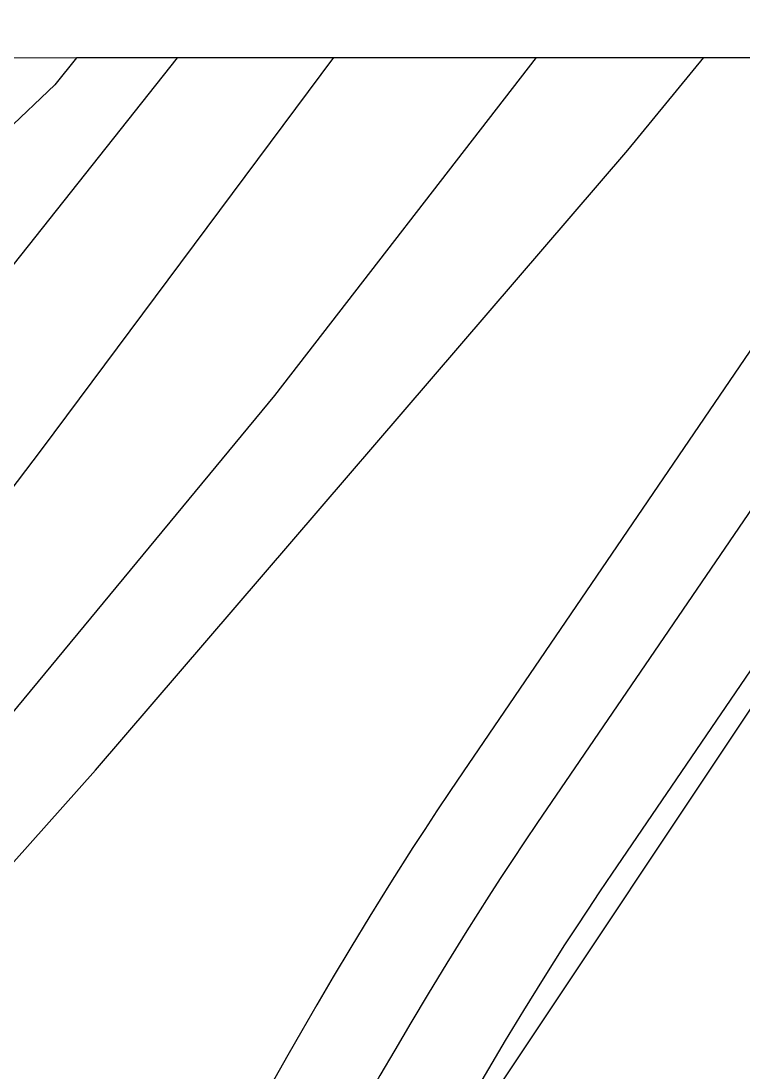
# Model space of a CAD drawing. Extents: x 3281947 to 3319794, y 715894 to 741249.
# Drawn here: x 3309479.9 to 3309600.1, y 739301.2 to 739475.9 of the extents above; entities that cross this region are included whole.
import ezdxf

# ---------------------------------------------------------------- set-up
doc = ezdxf.new("R2010")
doc.units = 0
for name, color, linetype in [('V-GRID-FRAM', 7, 'Continuous'), ('V-ROAD-CNTR', 7, 'Continuous'), ('V-SITE-VEGE', 7, 'Continuous'), ('V-TOPO-MAJR', 7, 'Continuous'), ('V-TOPO-MINR', 7, 'Continuous'), ('V-WETL-SWMP', 7, 'Continuous')]:
    doc.layers.add(name, color=color, linetype=linetype)

msp = doc.modelspace()

# ---------------------------------------------------------------- linework, layer by layer
at = {"layer": 'V-GRID-FRAM'}
msp.add_lwpolyline([(3286080.65, 739456.18), (3317564.57, 739474.49), (3317583.08, 721289.31), (3286083.3, 721270.98), (3286080.65, 739456.18)], dxfattribs=at)
at = {"layer": 'V-ROAD-CNTR'}
for points in [[(3309638.71, 739475.92), (3309597.89, 739416.07), (3309553.48, 739350.95), (3309551.28, 739347.68), (3309549.15, 739344.49), (3309547.11, 739341.38), (3309545.14, 739338.34), (3309541.42, 739332.48), (3309537.98, 739326.94), (3309534.81, 739321.72), (3309531.89, 739316.82), (3309529.18, 739312.2), (3309526.67, 739307.87), (3309524.33, 739303.78), (3309520.03, 739296.14), (3309516.32, 739289.43), (3309513.1, 739283.53), (3309507.55, 739273.24), (3309503.43, 739265.49), (3309491.22, 739242.35)], [(3309654.68, 739472.71), (3309610.29, 739407.62), (3309565.89, 739342.52), (3309563.73, 739339.32), (3309561.66, 739336.21), (3309559.67, 739333.19), (3309557.77, 739330.24), (3309554.12, 739324.51), (3309550.77, 739319.09), (3309547.66, 739313.99), (3309544.79, 739309.18), (3309542.14, 739304.65), (3309539.67, 739300.39), (3309537.38, 739296.38), (3309533.13, 739288.83), (3309529.46, 739282.2), (3309526.28, 739276.38), (3309520.78, 739266.16), (3309516.68, 739258.47), (3309504.49, 739235.35)], [(3309667.07, 739464.26), (3309622.68, 739399.17), (3309578.3, 739334.09), (3309576.19, 739330.96), (3309574.17, 739327.94), (3309572.24, 739325), (3309570.39, 739322.14), (3309566.83, 739316.53), (3309563.55, 739311.24), (3309560.52, 739306.25), (3309557.7, 739301.54), (3309555.1, 739297.1), (3309552.67, 739292.91), (3309550.42, 739288.98), (3309546.23, 739281.53), (3309542.61, 739274.98), (3309539.47, 739269.23), (3309534, 739259.07), (3309529.94, 739251.44), (3309517.76, 739228.35)]]:
    msp.add_lwpolyline(points, dxfattribs=at)
at = {"layer": 'V-SITE-VEGE'}
for p, q in [((3313380.97, 739472.06), (3309489.18, 739469.8)), ((3309489.18, 739469.8), (3309485.6, 739465.3)), ((3309485.6, 739465.3), (3309477.52, 739457.65))]:
    msp.add_line(p, q, dxfattribs=at)
at = {"layer": 'V-TOPO-MAJR'}
msp.add_lwpolyline([(3308715.1, 738612.03), (3309114.9, 738954.49), (3309128.63, 738966.74), (3309142.01, 738979.35), (3309154.87, 738992.49), (3309167.38, 739005.98), (3309373.45, 739237.45), (3309448.75, 739324.77), (3309522.15, 739413.6), (3309565.71, 739469.84)], dxfattribs=at)
at = {"layer": 'V-TOPO-MINR'}
for points in [[(3307324.17, 737554.38), (3308154.86, 738140.06), (3308187.9, 738163.54), (3308220.82, 738187.18), (3308253.57, 738211.06), (3308286.2, 738235.11), (3308286.27, 738235.16), (3308318.58, 738259.69), (3308350.54, 738284.65), (3308381.98, 738310.27), (3308413.07, 738336.33), (3309114.19, 738936.62), (3309132.82, 738953.24), (3309150.99, 738970.35), (3309168.44, 738988.18), (3309185.42, 739006.49), (3309492.34, 739351.25), (3309580.91, 739454.41), (3309593.55, 739469.86)], [(3308845.69, 738742.43), (3308942.1, 738823.67), (3309115.61, 738972.37), (3309124.44, 738980.25), (3309133.04, 738988.35), (3309141.3, 738996.8), (3309149.34, 739005.47), (3309265.21, 739135.63), (3309321.91, 739201.1), (3309377.37, 739267.57), (3309430.98, 739335.54), (3309483.37, 739404.52), (3309532.01, 739469.82)], [(3308864.33, 738781.24), (3308908.53, 738816.15), (3308952.4, 738851.47), (3308995.76, 738887.41), (3309038.78, 738923.77), (3309116.32, 738990.25), (3309120.24, 738993.75), (3309124.06, 738997.36), (3309127.73, 739001.11), (3309131.31, 739004.97), (3309179.17, 739058.72), (3309206.22, 739089.84), (3309232.77, 739121.37), (3309258.57, 739153.52), (3309283.87, 739186.08), (3309289.46, 739193.46), (3309317.3, 739229.93), (3309345.29, 739266.28), (3309373.52, 739302.45), (3309401.9, 739338.49), (3309505.99, 739469.81)]]:
    msp.add_lwpolyline(points, dxfattribs=at)
at = {"layer": 'V-WETL-SWMP'}
msp.add_line((3309624.51, 739396.34), (3309546.44, 739279.16), dxfattribs=at)

doc.saveas('drawing.dxf')
